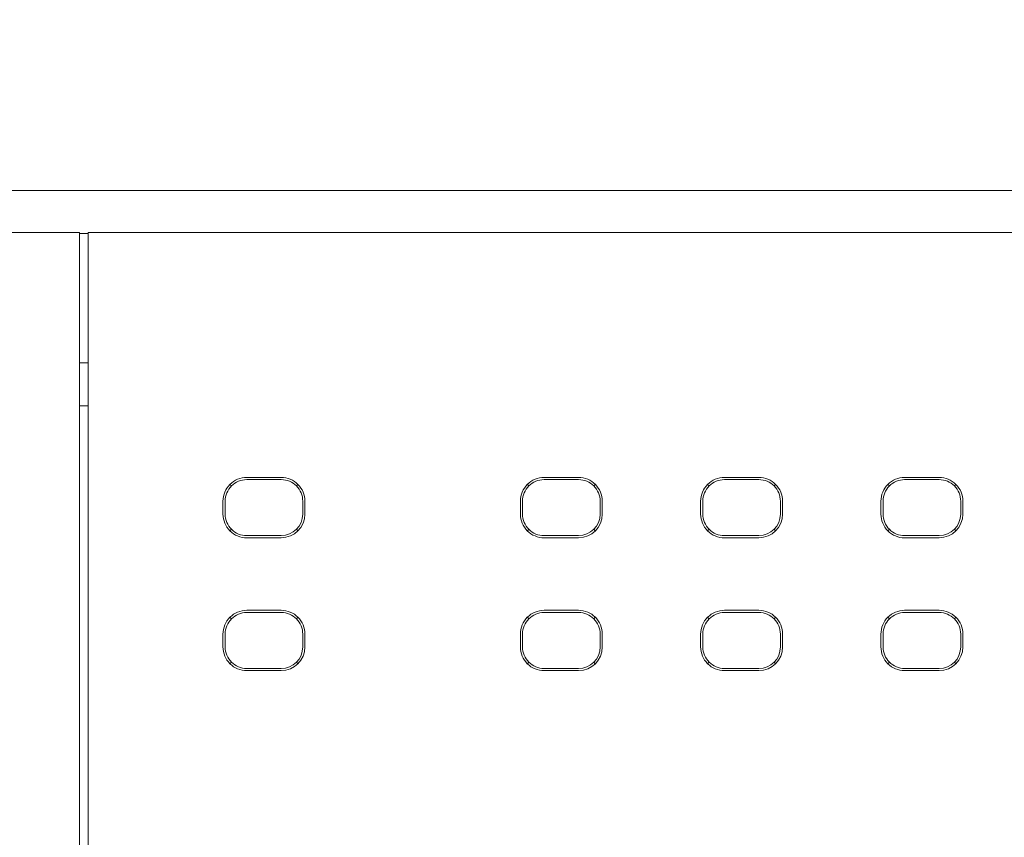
# Model space of a CAD drawing. Header units: millimetres. Extents: x -1114 to 1396, y -630 to 631.
# Tile 365 of 656: x -20 to 2, y 155 to 174. Entities that reach past the tile are written whole.
import ezdxf

# ---------------------------------------------------------------- set-up
doc = ezdxf.new("R2010")
doc.units = ezdxf.units.MM
doc.header["$MEASUREMENT"] = 0

msp = doc.modelspace()

# ---------------------------------------------------------------- linework, layer by layer
at = {"lineweight": 18}
for points, knots in [([(1038.9843, -629.7647), (1038.9843, -629.7647), (-1111.4882, -629.7647), (-1111.4882, -629.7647), (-1111.4882, -629.7647), (-1111.4882, -629.7647), (-1111.4882, 630.7883), (-1111.4882, 630.7883), (-1111.4882, 630.7883), (-1111.4882, 630.7883), (1038.9843, 630.7883), (1038.9843, 630.7883)], [0, 0, 0, 0, 0.3333333, 0.3333333, 0.3333333, 0.3333333, 0.6666667, 0.6666667, 0.6666667, 0.6666667, 1, 1, 1, 1]), ([(-15.0739, 163.5706), (-15.2198, 163.5706), (-15.3597, 163.5126), (-15.4629, 163.4095), (-15.4629, 163.4095), (-15.566, 163.3063), (-15.624, 163.1664), (-15.624, 163.0205)], [0, 0, 0, 0, 0.5, 0.5, 0.5, 0.5, 1, 1, 1, 1]), ([(-15.0739, 163.5205), (-15.2065, 163.5205), (-15.3337, 163.4678), (-15.4275, 163.3741), (-15.4275, 163.3741), (-15.5213, 163.2803), (-15.5739, 163.1531), (-15.5739, 163.0205)], [0, 0, 0, 0, 0.5, 0.5, 0.5, 0.5, 1, 1, 1, 1]), ([(-13.7239, 163.0205), (-13.7239, 163.1664), (-13.7818, 163.3063), (-13.885, 163.4095), (-13.885, 163.4095), (-13.9881, 163.5126), (-14.128, 163.5706), (-14.2739, 163.5706)], [0, 0, 0, 0, 0.5, 0.5, 0.5, 0.5, 1, 1, 1, 1]), ([(-13.7739, 163.0205), (-13.7739, 163.1531), (-13.8266, 163.2803), (-13.9204, 163.3741), (-13.9204, 163.3741), (-14.0141, 163.4678), (-14.1413, 163.5205), (-14.2739, 163.5205)], [0, 0, 0, 0, 0.5, 0.5, 0.5, 0.5, 1, 1, 1, 1]), ([(-8.1768, 163.5706), (-8.3227, 163.5706), (-8.4626, 163.5126), (-8.5658, 163.4095), (-8.5658, 163.4095), (-8.6689, 163.3063), (-8.7269, 163.1664), (-8.7269, 163.0205)], [0, 0, 0, 0, 0.5, 0.5, 0.5, 0.5, 1, 1, 1, 1]), ([(-8.1768, 163.5205), (-8.3094, 163.5205), (-8.4366, 163.4678), (-8.5304, 163.3741), (-8.5304, 163.3741), (-8.6242, 163.2803), (-8.6768, 163.1531), (-8.6768, 163.0205)], [0, 0, 0, 0, 0.5, 0.5, 0.5, 0.5, 1, 1, 1, 1]), ([(-6.8268, 163.0205), (-6.8268, 163.1664), (-6.8847, 163.3063), (-6.9879, 163.4095), (-6.9879, 163.4095), (-7.091, 163.5126), (-7.2309, 163.5706), (-7.3768, 163.5706)], [0, 0, 0, 0, 0.5, 0.5, 0.5, 0.5, 1, 1, 1, 1]), ([(-6.8768, 163.0205), (-6.8768, 163.1531), (-6.9295, 163.2803), (-7.0233, 163.3741), (-7.0233, 163.3741), (-7.117, 163.4678), (-7.2442, 163.5205), (-7.3768, 163.5205)], [0, 0, 0, 0, 0.5, 0.5, 0.5, 0.5, 1, 1, 1, 1]), ([(-3.996, 163.5706), (-4.1419, 163.5706), (-4.2818, 163.5126), (-4.3849, 163.4095), (-4.3849, 163.4095), (-4.4881, 163.3063), (-4.546, 163.1664), (-4.546, 163.0205)], [0, 0, 0, 0, 0.5, 0.5, 0.5, 0.5, 1, 1, 1, 1]), ([(-3.996, 163.5205), (-4.1286, 163.5205), (-4.2558, 163.4678), (-4.3495, 163.3741), (-4.3495, 163.3741), (-4.4433, 163.2803), (-4.496, 163.1531), (-4.496, 163.0205)], [0, 0, 0, 0, 0.5, 0.5, 0.5, 0.5, 1, 1, 1, 1]), ([(-2.6459, 163.0205), (-2.6459, 163.1664), (-2.7039, 163.3063), (-2.807, 163.4095), (-2.807, 163.4095), (-2.9102, 163.5126), (-3.0501, 163.5706), (-3.196, 163.5706)], [0, 0, 0, 0, 0.5, 0.5, 0.5, 0.5, 1, 1, 1, 1]), ([(-2.696, 163.0205), (-2.696, 163.1531), (-2.7487, 163.2803), (-2.8424, 163.3741), (-2.8424, 163.3741), (-2.9362, 163.4678), (-3.0634, 163.5205), (-3.196, 163.5205)], [0, 0, 0, 0, 0.5, 0.5, 0.5, 0.5, 1, 1, 1, 1]), ([(0.1849, 163.5706), (0.039, 163.5706), (-0.1009, 163.5126), (-0.2041, 163.4095), (-0.2041, 163.4095), (-0.3072, 163.3063), (-0.3652, 163.1664), (-0.3652, 163.0205)], [0, 0, 0, 0, 0.5, 0.5, 0.5, 0.5, 1, 1, 1, 1]), ([(0.1849, 163.5205), (0.0523, 163.5205), (-0.0749, 163.4678), (-0.1687, 163.3741), (-0.1687, 163.3741), (-0.2624, 163.2803), (-0.3151, 163.1531), (-0.3151, 163.0205)], [0, 0, 0, 0, 0.5, 0.5, 0.5, 0.5, 1, 1, 1, 1]), ([(1.535, 163.0205), (1.535, 163.1664), (1.477, 163.3063), (1.3738, 163.4095), (1.3738, 163.4095), (1.2707, 163.5126), (1.1308, 163.5706), (0.9849, 163.5706)], [0, 0, 0, 0, 0.5, 0.5, 0.5, 0.5, 1, 1, 1, 1]), ([(1.4849, 163.0205), (1.4849, 163.1531), (1.4322, 163.2803), (1.3384, 163.3741), (1.3384, 163.3741), (1.2447, 163.4678), (1.1175, 163.5205), (0.9849, 163.5205)], [0, 0, 0, 0, 0.5, 0.5, 0.5, 0.5, 1, 1, 1, 1]), ([(-15.624, 162.7205), (-15.624, 162.5746), (-15.566, 162.4347), (-15.4629, 162.3315), (-15.4629, 162.3315), (-15.3597, 162.2284), (-15.2198, 162.1704), (-15.0739, 162.1704)], [0, 0, 0, 0, 0.5, 0.5, 0.5, 0.5, 1, 1, 1, 1]), ([(-15.5739, 162.7205), (-15.5739, 162.5879), (-15.5213, 162.4607), (-15.4275, 162.3669), (-15.4275, 162.3669), (-15.3337, 162.2732), (-15.2065, 162.2205), (-15.0739, 162.2205)], [0, 0, 0, 0, 0.5, 0.5, 0.5, 0.5, 1, 1, 1, 1]), ([(-8.7269, 162.7205), (-8.7269, 162.5746), (-8.6689, 162.4347), (-8.5658, 162.3315), (-8.5658, 162.3315), (-8.4626, 162.2284), (-8.3227, 162.1704), (-8.1768, 162.1704)], [0, 0, 0, 0, 0.5, 0.5, 0.5, 0.5, 1, 1, 1, 1]), ([(-8.6768, 162.7205), (-8.6768, 162.5879), (-8.6242, 162.4607), (-8.5304, 162.3669), (-8.5304, 162.3669), (-8.4366, 162.2732), (-8.3094, 162.2205), (-8.1768, 162.2205)], [0, 0, 0, 0, 0.5, 0.5, 0.5, 0.5, 1, 1, 1, 1]), ([(-4.546, 162.7205), (-4.546, 162.5746), (-4.4881, 162.4347), (-4.3849, 162.3315), (-4.3849, 162.3315), (-4.2818, 162.2284), (-4.1419, 162.1704), (-3.996, 162.1704)], [0, 0, 0, 0, 0.5, 0.5, 0.5, 0.5, 1, 1, 1, 1]), ([(-4.496, 162.7205), (-4.496, 162.5879), (-4.4433, 162.4607), (-4.3495, 162.3669), (-4.3495, 162.3669), (-4.2558, 162.2732), (-4.1286, 162.2205), (-3.996, 162.2205)], [0, 0, 0, 0, 0.5, 0.5, 0.5, 0.5, 1, 1, 1, 1]), ([(-0.3652, 162.7205), (-0.3652, 162.5746), (-0.3072, 162.4347), (-0.2041, 162.3315), (-0.2041, 162.3315), (-0.1009, 162.2284), (0.039, 162.1704), (0.1849, 162.1704)], [0, 0, 0, 0, 0.5, 0.5, 0.5, 0.5, 1, 1, 1, 1]), ([(-0.3151, 162.7205), (-0.3151, 162.5879), (-0.2624, 162.4607), (-0.1687, 162.3669), (-0.1687, 162.3669), (-0.0749, 162.2732), (0.0523, 162.2205), (0.1849, 162.2205)], [0, 0, 0, 0, 0.5, 0.5, 0.5, 0.5, 1, 1, 1, 1]), ([(-15.0739, 160.4881), (-15.2198, 160.4881), (-15.3597, 160.4301), (-15.4629, 160.327), (-15.4629, 160.327), (-15.566, 160.2238), (-15.624, 160.0839), (-15.624, 159.938)], [0, 0, 0, 0, 0.5, 0.5, 0.5, 0.5, 1, 1, 1, 1]), ([(-15.0739, 160.438), (-15.2065, 160.438), (-15.3337, 160.3853), (-15.4275, 160.2916), (-15.4275, 160.2916), (-15.5213, 160.1978), (-15.5739, 160.0706), (-15.5739, 159.938)], [0, 0, 0, 0, 0.5, 0.5, 0.5, 0.5, 1, 1, 1, 1]), ([(-13.7239, 159.938), (-13.7239, 160.0839), (-13.7818, 160.2238), (-13.885, 160.327), (-13.885, 160.327), (-13.9881, 160.4301), (-14.128, 160.4881), (-14.2739, 160.4881)], [0, 0, 0, 0, 0.5, 0.5, 0.5, 0.5, 1, 1, 1, 1]), ([(-13.7739, 159.938), (-13.7739, 160.0706), (-13.8266, 160.1978), (-13.9204, 160.2916), (-13.9204, 160.2916), (-14.0141, 160.3853), (-14.1413, 160.438), (-14.2739, 160.438)], [0, 0, 0, 0, 0.5, 0.5, 0.5, 0.5, 1, 1, 1, 1]), ([(-8.1768, 160.4881), (-8.3227, 160.4881), (-8.4626, 160.4301), (-8.5658, 160.327), (-8.5658, 160.327), (-8.6689, 160.2238), (-8.7269, 160.0839), (-8.7269, 159.938)], [0, 0, 0, 0, 0.5, 0.5, 0.5, 0.5, 1, 1, 1, 1]), ([(-8.1768, 160.438), (-8.3094, 160.438), (-8.4366, 160.3853), (-8.5304, 160.2916), (-8.5304, 160.2916), (-8.6242, 160.1978), (-8.6768, 160.0706), (-8.6768, 159.938)], [0, 0, 0, 0, 0.5, 0.5, 0.5, 0.5, 1, 1, 1, 1]), ([(-6.8268, 159.938), (-6.8268, 160.0839), (-6.8847, 160.2238), (-6.9879, 160.327), (-6.9879, 160.327), (-7.091, 160.4301), (-7.2309, 160.4881), (-7.3768, 160.4881)], [0, 0, 0, 0, 0.5, 0.5, 0.5, 0.5, 1, 1, 1, 1]), ([(-6.8768, 159.938), (-6.8768, 160.0706), (-6.9295, 160.1978), (-7.0233, 160.2916), (-7.0233, 160.2916), (-7.117, 160.3853), (-7.2442, 160.438), (-7.3768, 160.438)], [0, 0, 0, 0, 0.5, 0.5, 0.5, 0.5, 1, 1, 1, 1]), ([(-3.996, 160.4881), (-4.1419, 160.4881), (-4.2818, 160.4301), (-4.3849, 160.327), (-4.3849, 160.327), (-4.4881, 160.2238), (-4.546, 160.0839), (-4.546, 159.938)], [0, 0, 0, 0, 0.5, 0.5, 0.5, 0.5, 1, 1, 1, 1]), ([(-3.996, 160.438), (-4.1286, 160.438), (-4.2558, 160.3853), (-4.3495, 160.2916), (-4.3495, 160.2916), (-4.4433, 160.1978), (-4.496, 160.0706), (-4.496, 159.938)], [0, 0, 0, 0, 0.5, 0.5, 0.5, 0.5, 1, 1, 1, 1]), ([(-2.6459, 159.938), (-2.6459, 160.0839), (-2.7039, 160.2238), (-2.807, 160.327), (-2.807, 160.327), (-2.9102, 160.4301), (-3.0501, 160.4881), (-3.196, 160.4881)], [0, 0, 0, 0, 0.5, 0.5, 0.5, 0.5, 1, 1, 1, 1]), ([(-2.696, 159.938), (-2.696, 160.0706), (-2.7487, 160.1978), (-2.8424, 160.2916), (-2.8424, 160.2916), (-2.9362, 160.3853), (-3.0634, 160.438), (-3.196, 160.438)], [0, 0, 0, 0, 0.5, 0.5, 0.5, 0.5, 1, 1, 1, 1]), ([(0.1849, 160.4881), (0.039, 160.4881), (-0.1009, 160.4301), (-0.2041, 160.327), (-0.2041, 160.327), (-0.3072, 160.2238), (-0.3652, 160.0839), (-0.3652, 159.938)], [0, 0, 0, 0, 0.5, 0.5, 0.5, 0.5, 1, 1, 1, 1]), ([(0.1849, 160.438), (0.0523, 160.438), (-0.0749, 160.3853), (-0.1687, 160.2916), (-0.1687, 160.2916), (-0.2624, 160.1978), (-0.3151, 160.0706), (-0.3151, 159.938)], [0, 0, 0, 0, 0.5, 0.5, 0.5, 0.5, 1, 1, 1, 1]), ([(1.535, 159.938), (1.535, 160.0839), (1.477, 160.2238), (1.3738, 160.327), (1.3738, 160.327), (1.2707, 160.4301), (1.1308, 160.4881), (0.9849, 160.4881)], [0, 0, 0, 0, 0.5, 0.5, 0.5, 0.5, 1, 1, 1, 1]), ([(1.4849, 159.938), (1.4849, 160.0706), (1.4322, 160.1978), (1.3384, 160.2916), (1.3384, 160.2916), (1.2447, 160.3853), (1.1175, 160.438), (0.9849, 160.438)], [0, 0, 0, 0, 0.5, 0.5, 0.5, 0.5, 1, 1, 1, 1]), ([(-15.624, 159.638), (-15.624, 159.4921), (-15.566, 159.3522), (-15.4629, 159.249), (-15.4629, 159.249), (-15.3597, 159.1459), (-15.2198, 159.0879), (-15.0739, 159.0879)], [0, 0, 0, 0, 0.5, 0.5, 0.5, 0.5, 1, 1, 1, 1]), ([(-15.5739, 159.638), (-15.5739, 159.5054), (-15.5213, 159.3782), (-15.4275, 159.2844), (-15.4275, 159.2844), (-15.3337, 159.1907), (-15.2065, 159.138), (-15.0739, 159.138)], [0, 0, 0, 0, 0.5, 0.5, 0.5, 0.5, 1, 1, 1, 1]), ([(-8.7269, 159.638), (-8.7269, 159.4921), (-8.6689, 159.3522), (-8.5658, 159.249), (-8.5658, 159.249), (-8.4626, 159.1459), (-8.3227, 159.0879), (-8.1768, 159.0879)], [0, 0, 0, 0, 0.5, 0.5, 0.5, 0.5, 1, 1, 1, 1]), ([(-8.6768, 159.638), (-8.6768, 159.5054), (-8.6242, 159.3782), (-8.5304, 159.2844), (-8.5304, 159.2844), (-8.4366, 159.1907), (-8.3094, 159.138), (-8.1768, 159.138)], [0, 0, 0, 0, 0.5, 0.5, 0.5, 0.5, 1, 1, 1, 1]), ([(-4.546, 159.638), (-4.546, 159.4921), (-4.4881, 159.3522), (-4.3849, 159.249), (-4.3849, 159.249), (-4.2818, 159.1459), (-4.1419, 159.0879), (-3.996, 159.0879)], [0, 0, 0, 0, 0.5, 0.5, 0.5, 0.5, 1, 1, 1, 1]), ([(-4.496, 159.638), (-4.496, 159.5054), (-4.4433, 159.3782), (-4.3495, 159.2844), (-4.3495, 159.2844), (-4.2558, 159.1907), (-4.1286, 159.138), (-3.996, 159.138)], [0, 0, 0, 0, 0.5, 0.5, 0.5, 0.5, 1, 1, 1, 1]), ([(-0.3652, 159.638), (-0.3652, 159.4921), (-0.3072, 159.3522), (-0.2041, 159.249), (-0.2041, 159.249), (-0.1009, 159.1459), (0.039, 159.0879), (0.1849, 159.0879)], [0, 0, 0, 0, 0.5, 0.5, 0.5, 0.5, 1, 1, 1, 1]), ([(-0.3151, 159.638), (-0.3151, 159.5054), (-0.2624, 159.3782), (-0.1687, 159.2844), (-0.1687, 159.2844), (-0.0749, 159.1907), (0.0523, 159.138), (0.1849, 159.138)], [0, 0, 0, 0, 0.5, 0.5, 0.5, 0.5, 1, 1, 1, 1])]:
    msp.add_open_spline(points, degree=3, knots=knots, dxfattribs=at)
for points in [[(-42.0339, 170.2284), (-42.0339, 170.2284), (-19.8526, 170.2284), (-19.8526, 170.2284)], [(-17.8526, 170.2284), (-17.8526, 170.2284), (-19.8526, 170.2284), (-19.8526, 170.2284)], [(-17.8526, 170.2284), (-17.8526, 170.2284), (4.3501, 170.2284), (4.3501, 170.2284)], [(-75.1582, 169.25), (-75.1582, 169.25), (-18.9526, 169.25), (-18.9526, 169.25)], [(-18.9526, 169.25), (-18.9526, 169.25), (-75.1582, 169.25), (-75.1582, 169.25)], [(-18.9526, 169.25), (-18.9526, 169.25), (-18.9526, 167.25), (-18.9526, 167.25)], [(-18.7527, 169.2284), (-18.7527, 169.2284), (-18.9526, 169.2284), (-18.9526, 169.2284)], [(-18.9526, 169.2284), (-18.9526, 169.2284), (-18.7527, 169.2284), (-18.7527, 169.2284)], [(-18.7527, 169.25), (-18.7527, 169.25), (37.4529, 169.25), (37.4529, 169.25)], [(37.4529, 169.25), (37.4529, 169.25), (-18.7527, 169.25), (-18.7527, 169.25)], [(-18.7527, 167.25), (-18.7527, 167.25), (-18.7527, 169.25), (-18.7527, 169.25)], [(-18.9526, 167.25), (-18.9526, 167.25), (-18.9526, 117.25), (-18.9526, 117.25)], [(-18.7527, 117.25), (-18.7527, 117.25), (-18.7527, 167.25), (-18.7527, 167.25)], [(-18.7527, 166.2284), (-18.7527, 166.2284), (-18.9526, 166.2284), (-18.9526, 166.2284)], [(-18.7527, 165.2284), (-18.7527, 165.2284), (-18.9526, 165.2284), (-18.9526, 165.2284)], [(-15.0739, 163.5706), (-15.0739, 163.5706), (-14.2739, 163.5706), (-14.2739, 163.5706)], [(-14.2739, 163.5205), (-14.2739, 163.5205), (-15.0739, 163.5205), (-15.0739, 163.5205)], [(-8.1768, 163.5706), (-8.1768, 163.5706), (-7.3768, 163.5706), (-7.3768, 163.5706)], [(-8.1768, 163.5205), (-8.1768, 163.5205), (-7.3768, 163.5205), (-7.3768, 163.5205)], [(-3.996, 163.5706), (-3.996, 163.5706), (-3.196, 163.5706), (-3.196, 163.5706)], [(-3.996, 163.5205), (-3.996, 163.5205), (-3.196, 163.5205), (-3.196, 163.5205)], [(0.1849, 163.5706), (0.1849, 163.5706), (0.9849, 163.5706), (0.9849, 163.5706)], [(0.1849, 163.5205), (0.1849, 163.5205), (0.9849, 163.5205), (0.9849, 163.5205)], [(-15.4275, 163.3741), (-15.4275, 163.3741), (-15.4622, 163.4088), (-15.4622, 163.4088)], [(-13.8857, 163.4088), (-13.8857, 163.4088), (-13.9204, 163.3741), (-13.9204, 163.3741)], [(-8.5304, 163.3741), (-8.5304, 163.3741), (-8.5651, 163.4088), (-8.5651, 163.4088)], [(-7.0233, 163.3741), (-7.0233, 163.3741), (-6.9886, 163.4088), (-6.9886, 163.4088)], [(-4.3842, 163.4088), (-4.3842, 163.4088), (-4.3495, 163.3741), (-4.3495, 163.3741)], [(-2.8077, 163.4088), (-2.8077, 163.4088), (-2.8424, 163.3741), (-2.8424, 163.3741)], [(-0.1687, 163.3741), (-0.1687, 163.3741), (-0.2034, 163.4088), (-0.2034, 163.4088)], [(1.3731, 163.4088), (1.3731, 163.4088), (1.3384, 163.3741), (1.3384, 163.3741)], [(-15.624, 163.0205), (-15.624, 163.0205), (-15.624, 162.7205), (-15.624, 162.7205)], [(-15.5739, 163.0205), (-15.5739, 163.0205), (-15.5739, 162.7205), (-15.5739, 162.7205)], [(-13.7739, 162.7205), (-13.7739, 162.7205), (-13.7739, 163.0205), (-13.7739, 163.0205)], [(-13.7239, 163.0205), (-13.7239, 163.0205), (-13.7239, 162.7205), (-13.7239, 162.7205)], [(-8.7269, 163.0205), (-8.7269, 163.0205), (-8.7269, 162.7205), (-8.7269, 162.7205)], [(-8.6768, 162.7205), (-8.6768, 162.7205), (-8.6768, 163.0205), (-8.6768, 163.0205)], [(-6.8768, 163.0205), (-6.8768, 163.0205), (-6.8768, 162.7205), (-6.8768, 162.7205)], [(-6.8268, 163.0205), (-6.8268, 163.0205), (-6.8268, 162.7205), (-6.8268, 162.7205)], [(-4.546, 163.0205), (-4.546, 163.0205), (-4.546, 162.7205), (-4.546, 162.7205)], [(-4.496, 162.7205), (-4.496, 162.7205), (-4.496, 163.0205), (-4.496, 163.0205)], [(-2.696, 163.0205), (-2.696, 163.0205), (-2.696, 162.7205), (-2.696, 162.7205)], [(-2.6459, 163.0205), (-2.6459, 163.0205), (-2.6459, 162.7205), (-2.6459, 162.7205)], [(-0.3652, 163.0205), (-0.3652, 163.0205), (-0.3652, 162.7205), (-0.3652, 162.7205)], [(-0.3151, 162.7205), (-0.3151, 162.7205), (-0.3151, 163.0205), (-0.3151, 163.0205)], [(1.4849, 163.0205), (1.4849, 163.0205), (1.4849, 162.7205), (1.4849, 162.7205)], [(1.535, 163.0205), (1.535, 163.0205), (1.535, 162.7205), (1.535, 162.7205)], [(-14.2739, 162.2205), (-13.9978, 162.2205), (-13.7739, 162.4444), (-13.7739, 162.7205)], [(-14.2739, 162.1704), (-13.9701, 162.1704), (-13.7239, 162.4167), (-13.7239, 162.7205)], [(-7.3768, 162.2205), (-7.1007, 162.2205), (-6.8768, 162.4444), (-6.8768, 162.7205)], [(-7.3768, 162.1704), (-7.073, 162.1704), (-6.8268, 162.4167), (-6.8268, 162.7205)], [(-3.196, 162.2205), (-2.9198, 162.2205), (-2.696, 162.4444), (-2.696, 162.7205)], [(-3.196, 162.1704), (-2.8922, 162.1704), (-2.6459, 162.4167), (-2.6459, 162.7205)], [(0.9849, 162.2205), (1.261, 162.2205), (1.4849, 162.4444), (1.4849, 162.7205)], [(0.9849, 162.1704), (1.2887, 162.1704), (1.535, 162.4167), (1.535, 162.7205)], [(-15.4622, 162.3322), (-15.4622, 162.3322), (-15.4275, 162.3669), (-15.4275, 162.3669)], [(-13.9204, 162.3669), (-13.9204, 162.3669), (-13.8857, 162.3322), (-13.8857, 162.3322)], [(-8.5651, 162.3322), (-8.5651, 162.3322), (-8.5304, 162.3669), (-8.5304, 162.3669)], [(-7.0233, 162.3669), (-7.0233, 162.3669), (-6.9886, 162.3322), (-6.9886, 162.3322)], [(-4.3495, 162.3669), (-4.3495, 162.3669), (-4.3842, 162.3322), (-4.3842, 162.3322)], [(-2.8077, 162.3322), (-2.8077, 162.3322), (-2.8424, 162.3669), (-2.8424, 162.3669)], [(-0.1687, 162.3669), (-0.1687, 162.3669), (-0.2034, 162.3322), (-0.2034, 162.3322)], [(1.3384, 162.3669), (1.3384, 162.3669), (1.3731, 162.3322), (1.3731, 162.3322)], [(-15.0739, 162.2205), (-15.0739, 162.2205), (-14.2739, 162.2205), (-14.2739, 162.2205)], [(-15.0739, 162.1704), (-15.0739, 162.1704), (-14.2739, 162.1704), (-14.2739, 162.1704)], [(-7.3768, 162.2205), (-7.3768, 162.2205), (-8.1768, 162.2205), (-8.1768, 162.2205)], [(-8.1768, 162.1704), (-8.1768, 162.1704), (-7.3768, 162.1704), (-7.3768, 162.1704)], [(-3.196, 162.2205), (-3.196, 162.2205), (-3.996, 162.2205), (-3.996, 162.2205)], [(-3.996, 162.1704), (-3.996, 162.1704), (-3.196, 162.1704), (-3.196, 162.1704)], [(0.9849, 162.2205), (0.9849, 162.2205), (0.1849, 162.2205), (0.1849, 162.2205)], [(0.1849, 162.1704), (0.1849, 162.1704), (0.9849, 162.1704), (0.9849, 162.1704)], [(-15.4275, 160.2916), (-15.4275, 160.2916), (-15.4622, 160.3263), (-15.4622, 160.3263)], [(-15.0739, 160.4881), (-15.0739, 160.4881), (-14.2739, 160.4881), (-14.2739, 160.4881)], [(-15.0739, 160.438), (-15.0739, 160.438), (-14.2739, 160.438), (-14.2739, 160.438)], [(-13.9204, 160.2916), (-13.9204, 160.2916), (-13.8857, 160.3263), (-13.8857, 160.3263)], [(-8.5304, 160.2916), (-8.5304, 160.2916), (-8.5651, 160.3263), (-8.5651, 160.3263)], [(-8.1768, 160.4881), (-8.1768, 160.4881), (-7.3768, 160.4881), (-7.3768, 160.4881)], [(-8.1768, 160.438), (-8.1768, 160.438), (-7.3768, 160.438), (-7.3768, 160.438)], [(-7.0233, 160.2916), (-7.0233, 160.2916), (-6.9886, 160.3263), (-6.9886, 160.3263)], [(-4.3495, 160.2916), (-4.3495, 160.2916), (-4.3842, 160.3263), (-4.3842, 160.3263)], [(-3.996, 160.4881), (-3.996, 160.4881), (-3.196, 160.4881), (-3.196, 160.4881)], [(-3.996, 160.438), (-3.996, 160.438), (-3.196, 160.438), (-3.196, 160.438)], [(-2.8424, 160.2916), (-2.8424, 160.2916), (-2.8077, 160.3263), (-2.8077, 160.3263)], [(-0.1687, 160.2916), (-0.1687, 160.2916), (-0.2034, 160.3263), (-0.2034, 160.3263)], [(0.1849, 160.4881), (0.1849, 160.4881), (0.9849, 160.4881), (0.9849, 160.4881)], [(0.1849, 160.438), (0.1849, 160.438), (0.9849, 160.438), (0.9849, 160.438)], [(1.3731, 160.3263), (1.3731, 160.3263), (1.3384, 160.2916), (1.3384, 160.2916)], [(-15.624, 159.938), (-15.624, 159.938), (-15.624, 159.638), (-15.624, 159.638)], [(-15.5739, 159.638), (-15.5739, 159.638), (-15.5739, 159.938), (-15.5739, 159.938)], [(-13.7739, 159.938), (-13.7739, 159.938), (-13.7739, 159.638), (-13.7739, 159.638)], [(-13.7239, 159.938), (-13.7239, 159.938), (-13.7239, 159.638), (-13.7239, 159.638)], [(-8.7269, 159.938), (-8.7269, 159.938), (-8.7269, 159.638), (-8.7269, 159.638)], [(-8.6768, 159.638), (-8.6768, 159.638), (-8.6768, 159.938), (-8.6768, 159.938)], [(-6.8768, 159.938), (-6.8768, 159.938), (-6.8768, 159.638), (-6.8768, 159.638)], [(-6.8268, 159.938), (-6.8268, 159.938), (-6.8268, 159.638), (-6.8268, 159.638)], [(-4.546, 159.938), (-4.546, 159.938), (-4.546, 159.638), (-4.546, 159.638)], [(-4.496, 159.638), (-4.496, 159.638), (-4.496, 159.938), (-4.496, 159.938)], [(-2.696, 159.938), (-2.696, 159.938), (-2.696, 159.638), (-2.696, 159.638)], [(-2.6459, 159.938), (-2.6459, 159.938), (-2.6459, 159.638), (-2.6459, 159.638)], [(-0.3652, 159.938), (-0.3652, 159.938), (-0.3652, 159.638), (-0.3652, 159.638)], [(-0.3151, 159.638), (-0.3151, 159.638), (-0.3151, 159.938), (-0.3151, 159.938)], [(1.4849, 159.938), (1.4849, 159.938), (1.4849, 159.638), (1.4849, 159.638)], [(1.535, 159.938), (1.535, 159.938), (1.535, 159.638), (1.535, 159.638)], [(-14.2739, 159.0879), (-13.9701, 159.0879), (-13.7239, 159.3342), (-13.7239, 159.638)], [(-14.2739, 159.138), (-13.9978, 159.138), (-13.7739, 159.3619), (-13.7739, 159.638)], [(-7.3768, 159.0879), (-7.073, 159.0879), (-6.8268, 159.3342), (-6.8268, 159.638)], [(-7.3768, 159.138), (-7.1007, 159.138), (-6.8768, 159.3619), (-6.8768, 159.638)], [(-3.196, 159.0879), (-2.8922, 159.0879), (-2.6459, 159.3342), (-2.6459, 159.638)], [(-3.196, 159.138), (-2.9198, 159.138), (-2.696, 159.3619), (-2.696, 159.638)], [(0.9849, 159.0879), (1.2887, 159.0879), (1.535, 159.3342), (1.535, 159.638)], [(0.9849, 159.138), (1.261, 159.138), (1.4849, 159.3619), (1.4849, 159.638)], [(-15.4275, 159.2844), (-15.4275, 159.2844), (-15.4622, 159.2497), (-15.4622, 159.2497)], [(-13.9204, 159.2844), (-13.9204, 159.2844), (-13.8857, 159.2497), (-13.8857, 159.2497)], [(-8.5304, 159.2844), (-8.5304, 159.2844), (-8.5651, 159.2497), (-8.5651, 159.2497)], [(-6.9886, 159.2497), (-6.9886, 159.2497), (-7.0233, 159.2844), (-7.0233, 159.2844)], [(-4.3495, 159.2844), (-4.3495, 159.2844), (-4.3842, 159.2497), (-4.3842, 159.2497)], [(-2.8077, 159.2497), (-2.8077, 159.2497), (-2.8424, 159.2844), (-2.8424, 159.2844)], [(-0.2034, 159.2497), (-0.2034, 159.2497), (-0.1687, 159.2844), (-0.1687, 159.2844)], [(1.3384, 159.2844), (1.3384, 159.2844), (1.3731, 159.2497), (1.3731, 159.2497)], [(-14.2739, 159.138), (-14.2739, 159.138), (-15.0739, 159.138), (-15.0739, 159.138)], [(-15.0739, 159.0879), (-15.0739, 159.0879), (-14.2739, 159.0879), (-14.2739, 159.0879)], [(-7.3768, 159.138), (-7.3768, 159.138), (-8.1768, 159.138), (-8.1768, 159.138)], [(-8.1768, 159.0879), (-8.1768, 159.0879), (-7.3768, 159.0879), (-7.3768, 159.0879)], [(-3.196, 159.138), (-3.196, 159.138), (-3.996, 159.138), (-3.996, 159.138)], [(-3.996, 159.0879), (-3.996, 159.0879), (-3.196, 159.0879), (-3.196, 159.0879)], [(0.9849, 159.138), (0.9849, 159.138), (0.1849, 159.138), (0.1849, 159.138)], [(0.1849, 159.0879), (0.1849, 159.0879), (0.9849, 159.0879), (0.9849, 159.0879)]]:
    msp.add_open_spline(points, degree=3, dxfattribs=at)

doc.saveas('drawing.dxf')
